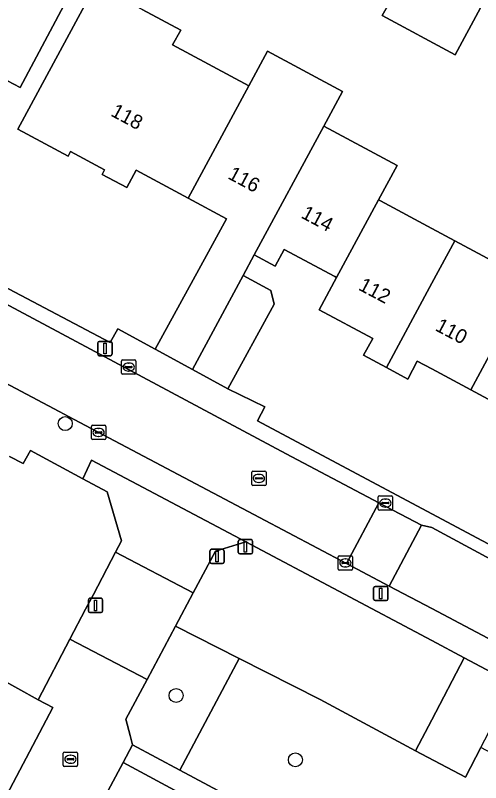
# Model space of a CAD drawing. Extents: x 158455 to 159797, y 387218 to 388672.
# Drawn here: x 159470.8 to 159503.4, y 388434.5 to 388488.3 of the extents above; entities that cross this region are included whole.
import ezdxf

# ---------------------------------------------------------------- set-up
doc = ezdxf.new("R2010")
doc.units = 0
for name, color, linetype in [('IMGEO_Afsluitpaal', 7, 'Continuous'), ('IMGEO_Boom', 7, 'Continuous'), ('IMGEO_Erf', 7, 'Continuous'), ('IMGEO_Groenvoorziening', 7, 'Continuous'), ('IMGEO_Kolk', 7, 'Continuous'), ('IMGEO_Lichtmast', 7, 'Continuous'), ('IMGEO_Pand', 7, 'Continuous'), ('IMGEO_Pand_nummerreeks', 7, 'Continuous'), ('IMGEO_Parkeervlak_open', 7, 'Continuous'), ('IMGEO_Rijbaan_lokaal_open', 7, 'Continuous'), ('IMGEO_Rioolput', 7, 'Continuous'), ('IMGEO_Voetpad_halfverhard', 7, 'Continuous'), ('IMGEO_Voetpad_open', 7, 'Continuous')]:
    doc.layers.add(name, color=color, linetype=linetype)

msp = doc.modelspace()

# ---------------------------------------------------------------- linework, layer by layer
at = {"layer": 'IMGEO_Afsluitpaal'}
for p, q in [((159486.447, 388450.626), (159486.447, 388451.426)), ((159486.447, 388451.426), (159486.447, 388450.626)), ((159486.547, 388451.526), (159487.337, 388451.526)), ((159487.337, 388451.526), (159486.547, 388451.526)), ((159487.437, 388451.426), (159487.437, 388450.626)), ((159487.437, 388450.626), (159487.437, 388451.426)), ((159484.457, 388449.944), (159484.457, 388450.744)), ((159484.457, 388450.744), (159484.457, 388449.944)), ((159484.557, 388450.844), (159485.347, 388450.844)), ((159485.347, 388450.844), (159484.557, 388450.844)), ((159485.447, 388450.744), (159485.447, 388449.944)), ((159485.447, 388449.944), (159485.447, 388450.744)), ((159487.337, 388450.526), (159486.547, 388450.526)), ((159486.547, 388450.526), (159487.337, 388450.526)), ((159485.347, 388449.844), (159484.557, 388449.844)), ((159484.557, 388449.844), (159485.347, 388449.844))]:
    msp.add_line(p, q, dxfattribs=at)
for points in [[(159486.867, 388451.401), (159487.017, 388451.401), (159487.017, 388450.651), (159486.867, 388450.651), (159486.867, 388451.401)], [(159484.877, 388450.719), (159485.027, 388450.719), (159485.027, 388449.969), (159484.877, 388449.969), (159484.877, 388450.719)]]:
    msp.add_lwpolyline(points, dxfattribs=at)
for centre, start, end in [((159486.547, 388451.426), 90, 180), ((159486.547, 388451.426), 90, 180), ((159487.337, 388451.426), 0, 90), ((159487.337, 388451.426), 360, 90), ((159484.557, 388450.744), 90, 180), ((159484.557, 388450.744), 90, 180), ((159485.347, 388450.744), 0, 90), ((159485.347, 388450.744), 360, 90), ((159486.547, 388450.626), 180, 270), ((159486.547, 388450.626), 180, 270), ((159487.337, 388450.626), 270, 0), ((159487.337, 388450.626), 270, 0), ((159484.557, 388449.944), 180, 270), ((159484.557, 388449.944), 180, 270), ((159485.347, 388449.944), 270, 0), ((159485.347, 388449.944), 270, 0)]:
    msp.add_arc(centre, 0.1, start, end, dxfattribs=at)
at = {"layer": 'IMGEO_Boom'}
for centre in [(159474.322, 388459.663), (159482.086, 388440.589), (159490.443, 388436.072)]:
    msp.add_circle(centre, 0.489, dxfattribs=at)
at = {"layer": 'IMGEO_Erf'}
for points in [[(159478.239, 388496.571), (159471.174, 388483.241), (159466.695, 388485.585), (159465.403, 388483.136), (159464.139, 388480.739), (159463.569, 388479.658), (159462.004, 388476.697), (159461.415, 388475.574), (159462.008, 388473.502), (159477.471, 388465.348), (159477.998, 388466.315), (159480.632, 388464.879), (159484.219, 388471.46), (159485.621, 388474.034), (159482.942, 388475.476), (159479.285, 388477.445), (159478.625, 388476.218), (159476.897, 388477.148), (159477.072, 388477.474), (159474.695, 388478.754), (159474.52, 388478.428), (159471.007, 388480.32), (159476.473, 388490.47)], [(159479.717, 388488.723), (159482.408, 388487.274), (159481.847, 388486.233), (159487.188, 388483.358), (159488.495, 388485.784), (159493.734, 388482.962), (159492.428, 388480.537), (159497.57, 388477.77), (159496.274, 388475.364), (159496.401, 388475.295), (159500, 388473.357), (159501.609, 388472.491), (159506.849, 388469.67)], [(159506.417, 388460.042), (159502.731, 388462.026), (159500, 388463.496), (159498.987, 388464.041), (159498.315, 388462.792), (159496.819, 388463.598), (159495.226, 388464.455), (159495.861, 388465.633), (159492.117, 388467.649), (159493.334, 388469.907), (159493.206, 388469.976), (159489.658, 388471.885), (159489.028, 388470.713), (159487.561, 388471.503), (159486.784, 388470.062), (159488.723, 388469.005), (159488.952, 388468.05), (159485.714, 388462.109), (159488.313, 388460.832), (159487.794, 388459.861), (159500, 388453.343), (159510.651, 388447.656)], [(159469.548, 388441.868), (159472.419, 388440.297), (159474.649, 388444.544), (159475.75, 388446.64), (159476.292, 388447.672), (159477.853, 388450.645), (159478.274, 388451.447), (159477.258, 388454.868), (159475.56, 388455.789), (159471.89, 388457.779), (159471.377, 388456.866), (159470.424, 388457.354)]]:
    msp.add_lwpolyline(points, dxfattribs=at)
msp.add_lwpolyline([(159496.53, 388488.289), (159498.361, 388491.555), (159503.41, 388488.824), (159501.629, 388485.531)], close=True, dxfattribs=at)
at = {"layer": 'IMGEO_Groenvoorziening'}
for points in [[(159498.867, 388436.701), (159500, 388438.883), (159502.265, 388443.243), (159500, 388444.445), (159486.969, 388451.359), (159484.845, 388450.715), (159483.289, 388447.791), (159482.047, 388445.456), (159486.505, 388443.189), (159492.172, 388440.307)], [(159486.505, 388443.189), (159482.047, 388445.456), (159480.053, 388441.708), (159478.576, 388438.931), (159478.864, 388437.783), (159479.026, 388437.134), (159482.339, 388435.358)], [(159503.435, 388436.943), (159505.757, 388441.385), (159502.265, 388443.243), (159500, 388438.883), (159498.867, 388436.701), (159502.352, 388434.872)]]:
    msp.add_lwpolyline(points, close=True, dxfattribs=at)
for points in [[(159516.464, 388430.006), (159503.435, 388436.943), (159502.352, 388434.872), (159498.867, 388436.701), (159492.172, 388440.307), (159486.505, 388443.189), (159482.339, 388435.358), (159499.775, 388426.013), (159516.659, 388416.964)], [(159483.343, 388366.701), (159498.902, 388395.333), (159511.272, 388418.128), (159500, 388424.216), (159478.368, 388435.9), (159469.456, 388419.239), (159467.831, 388418.738), (159456.061, 388396.668), (159454.103, 388395.354), (159448.127, 388384.404), (159450.857, 388373.653)]]:
    msp.add_lwpolyline(points, dxfattribs=at)
at = {"layer": 'IMGEO_Kolk'}
for p, q in [((159478.268, 388463.201), (159478.268, 388464.053)), ((159478.343, 388464.127), (159479.195, 388464.127)), ((159478.527, 388463.621), (159478.527, 388463.633)), ((159478.57, 388463.67), (159478.968, 388463.67)), ((159478.756, 388463.907), (159478.781, 388463.907)), ((159479.011, 388463.633), (159479.011, 388463.621)), ((159479.269, 388464.053), (159479.269, 388463.201)), ((159479.195, 388463.127), (159478.343, 388463.127)), ((159478.965, 388463.584), (159478.567, 388463.584)), ((159478.779, 388463.347), (159478.754, 388463.347)), ((159476.155, 388458.619), (159476.155, 388459.471)), ((159476.23, 388459.545), (159477.082, 388459.545)), ((159476.643, 388459.325), (159476.668, 388459.325)), ((159477.156, 388459.471), (159477.156, 388458.619)), ((159476.414, 388459.039), (159476.414, 388459.051)), ((159476.852, 388459.002), (159476.454, 388459.002)), ((159476.457, 388459.088), (159476.855, 388459.088)), ((159476.898, 388459.051), (159476.898, 388459.039)), ((159477.082, 388458.545), (159476.23, 388458.545)), ((159476.666, 388458.765), (159476.641, 388458.765)), ((159496.251, 388453.665), (159496.251, 388454.517)), ((159496.326, 388454.591), (159497.178, 388454.591)), ((159497.252, 388454.517), (159497.252, 388453.665)), ((159496.51, 388454.085), (159496.51, 388454.097)), ((159496.948, 388454.048), (159496.55, 388454.048)), ((159496.553, 388454.134), (159496.951, 388454.134)), ((159496.739, 388454.371), (159496.764, 388454.371)), ((159496.994, 388454.097), (159496.994, 388454.085)), ((159497.178, 388453.591), (159496.326, 388453.591)), ((159496.762, 388453.811), (159496.737, 388453.811)), ((159493.448, 388449.461), (159493.448, 388450.313)), ((159493.523, 388450.387), (159494.375, 388450.387)), ((159493.936, 388450.167), (159493.961, 388450.167)), ((159494.449, 388450.313), (159494.449, 388449.461)), ((159493.707, 388449.881), (159493.707, 388449.893)), ((159494.145, 388449.844), (159493.747, 388449.844)), ((159493.75, 388449.93), (159494.148, 388449.93)), ((159494.191, 388449.893), (159494.191, 388449.881)), ((159494.375, 388449.387), (159493.523, 388449.387)), ((159493.959, 388449.607), (159493.934, 388449.607)), ((159474.185, 388435.694), (159474.185, 388436.546)), ((159474.26, 388436.62), (159475.112, 388436.62)), ((159474.673, 388436.4), (159474.698, 388436.4)), ((159475.186, 388436.546), (159475.186, 388435.694)), ((159474.444, 388436.114), (159474.444, 388436.126)), ((159474.882, 388436.077), (159474.484, 388436.077)), ((159474.487, 388436.163), (159474.885, 388436.163)), ((159474.696, 388435.84), (159474.671, 388435.84)), ((159474.928, 388436.126), (159474.928, 388436.114)), ((159475.112, 388435.62), (159474.26, 388435.62))]:
    msp.add_line(p, q, dxfattribs=at)
for points in [[(159478.268, 388463.201), (159478.268, 388464.053)], [(159478.343, 388464.127), (159479.195, 388464.127)], [(159479.269, 388464.053), (159479.269, 388463.201)], [(159479.195, 388463.127), (159478.343, 388463.127)], [(159476.155, 388458.619), (159476.155, 388459.471)], [(159476.23, 388459.545), (159477.082, 388459.545)], [(159477.156, 388459.471), (159477.156, 388458.619)], [(159477.082, 388458.545), (159476.23, 388458.545)], [(159496.251, 388453.665), (159496.251, 388454.517)], [(159496.326, 388454.591), (159497.178, 388454.591)], [(159497.252, 388454.517), (159497.252, 388453.665)], [(159497.178, 388453.591), (159496.326, 388453.591)], [(159493.448, 388449.461), (159493.448, 388450.313)], [(159493.523, 388450.387), (159494.375, 388450.387)], [(159494.449, 388450.313), (159494.449, 388449.461)], [(159494.375, 388449.387), (159493.523, 388449.387)], [(159474.185, 388435.694), (159474.185, 388436.546)], [(159474.26, 388436.62), (159475.112, 388436.62)], [(159475.186, 388436.546), (159475.186, 388435.694)], [(159475.112, 388435.62), (159474.26, 388435.62)]]:
    msp.add_lwpolyline(points, dxfattribs=at)
for centre, radius, start, end in [((159478.345, 388464.051), 0.0765, 91.552, 178.448), ((159478.345, 388464.051), 0.0765, 91.552, 178.448), ((159478.567, 388463.63), 0.0403, 85.8775, 175.7526), ((159478.972, 388463.632), 0.0386, 1.7309, 96.639), ((159479.193, 388464.051), 0.0765, 1.552, 88.448), ((159479.193, 388464.051), 0.0765, 1.552, 88.448), ((159478.345, 388463.203), 0.0765, 181.552, 268.448), ((159478.345, 388463.203), 0.0765, 181.552, 268.448), ((159478.564, 388463.62), 0.0366, 178.938, 274.7102), ((159478.968, 388463.627), 0.043, 264.8664, 352.4533), ((159479.193, 388463.203), 0.0765, 271.552, 358.448), ((159479.193, 388463.203), 0.0765, 271.552, 358.448), ((159476.232, 388459.469), 0.0765, 91.552, 178.448), ((159476.232, 388459.469), 0.0765, 91.552, 178.448), ((159477.08, 388459.469), 0.0765, 1.552, 88.448), ((159477.08, 388459.469), 0.0765, 1.552, 88.448), ((159476.454, 388459.048), 0.0403, 85.8775, 175.7526), ((159476.451, 388459.038), 0.0366, 178.938, 274.7102), ((159476.855, 388459.045), 0.043, 264.8664, 352.4533), ((159476.859, 388459.05), 0.0386, 1.7309, 96.639), ((159476.232, 388458.621), 0.0765, 181.552, 268.448), ((159476.232, 388458.621), 0.0765, 181.552, 268.448), ((159477.08, 388458.621), 0.0765, 271.552, 358.448), ((159477.08, 388458.621), 0.0765, 271.552, 358.448), ((159496.328, 388454.515), 0.0765, 91.552, 178.448), ((159496.328, 388454.515), 0.0765, 91.552, 178.448), ((159497.176, 388454.515), 0.0765, 1.552, 88.448), ((159497.176, 388454.515), 0.0765, 1.552, 88.448), ((159496.55, 388454.094), 0.0403, 85.8775, 175.7526), ((159496.547, 388454.084), 0.0366, 178.938, 274.7102), ((159496.951, 388454.091), 0.043, 264.8664, 352.4533), ((159496.955, 388454.096), 0.0386, 1.7309, 96.639), ((159496.328, 388453.667), 0.0765, 181.552, 268.448), ((159496.328, 388453.667), 0.0765, 181.552, 268.448), ((159497.176, 388453.667), 0.0765, 271.552, 358.448), ((159497.176, 388453.667), 0.0765, 271.552, 358.448), ((159493.525, 388450.311), 0.0765, 91.552, 178.448), ((159493.525, 388450.311), 0.0765, 91.552, 178.448), ((159494.373, 388450.311), 0.0765, 1.552, 88.448), ((159494.373, 388450.311), 0.0765, 1.552, 88.448), ((159493.747, 388449.89), 0.0403, 85.8775, 175.7526), ((159493.744, 388449.88), 0.0366, 178.938, 274.7102), ((159494.148, 388449.887), 0.043, 264.8664, 352.4533), ((159494.152, 388449.892), 0.0386, 1.7309, 96.639), ((159493.525, 388449.463), 0.0765, 181.552, 268.448), ((159493.525, 388449.463), 0.0765, 181.552, 268.448), ((159494.373, 388449.463), 0.0765, 271.552, 358.448), ((159494.373, 388449.463), 0.0765, 271.552, 358.448), ((159474.262, 388436.544), 0.0765, 91.552, 178.448), ((159474.262, 388436.544), 0.0765, 91.552, 178.448), ((159475.11, 388436.544), 0.0765, 1.552, 88.448), ((159475.11, 388436.544), 0.0765, 1.552, 88.448), ((159474.262, 388435.696), 0.0765, 181.552, 268.448), ((159474.262, 388435.696), 0.0765, 181.552, 268.448), ((159474.484, 388436.123), 0.0403, 85.8775, 175.7526), ((159474.481, 388436.113), 0.0366, 178.938, 274.7102), ((159474.885, 388436.12), 0.043, 264.8664, 352.4533), ((159474.889, 388436.125), 0.0386, 1.7309, 96.639), ((159475.11, 388435.696), 0.0765, 271.552, 358.448), ((159475.11, 388435.696), 0.0765, 271.552, 358.448)]:
    msp.add_arc(centre, radius, start, end, dxfattribs=at)
for centre, major_axis, ratio, start_param, end_param in [((159478.755, 388463.627), (-0.387, 0.002), 0.722429, 4.712389, 7.853982), ((159478.78, 388463.627), (-0.39, 0.002), 0.717154, 1.570796, 4.712389), ((159476.642, 388459.045), (-0.387, 0.002), 0.722429, 4.712389, 7.853982), ((159476.667, 388459.045), (-0.39, 0.002), 0.717154, 1.570796, 4.712389), ((159496.738, 388454.091), (-0.387, 0.002), 0.722429, 4.712389, 7.853982), ((159496.763, 388454.091), (-0.39, 0.002), 0.717154, 1.570796, 4.712389), ((159493.935, 388449.887), (-0.387, 0.002), 0.722429, 4.712389, 7.853982), ((159493.96, 388449.887), (-0.39, 0.002), 0.717154, 1.570796, 4.712389), ((159474.672, 388436.12), (-0.387, 0.002), 0.722429, 4.712389, 7.853982), ((159474.697, 388436.12), (-0.39, 0.002), 0.717154, 1.570796, 4.712389)]:
    msp.add_ellipse(centre, major_axis=major_axis, ratio=ratio, start_param=start_param, end_param=end_param, dxfattribs=at)
at = {"layer": 'IMGEO_Lichtmast'}
for p, q in [((159476.609, 388464.527), (159476.609, 388465.327)), ((159476.609, 388465.327), (159476.609, 388464.527)), ((159476.709, 388465.427), (159477.499, 388465.427)), ((159477.499, 388465.427), (159476.709, 388465.427)), ((159477.599, 388465.327), (159477.599, 388464.527)), ((159477.599, 388464.527), (159477.599, 388465.327)), ((159477.499, 388464.427), (159476.709, 388464.427)), ((159476.709, 388464.427), (159477.499, 388464.427)), ((159495.927, 388447.348), (159495.927, 388448.148)), ((159495.927, 388448.148), (159495.927, 388447.348)), ((159496.027, 388448.248), (159496.817, 388448.248)), ((159496.817, 388448.248), (159496.027, 388448.248)), ((159496.917, 388448.148), (159496.917, 388447.348)), ((159496.917, 388447.348), (159496.917, 388448.148)), ((159475.949, 388446.507), (159475.949, 388447.307)), ((159475.949, 388447.307), (159475.949, 388446.507)), ((159476.049, 388447.407), (159476.839, 388447.407)), ((159476.839, 388447.407), (159476.049, 388447.407)), ((159476.939, 388447.307), (159476.939, 388446.507)), ((159476.939, 388446.507), (159476.939, 388447.307)), ((159496.817, 388447.248), (159496.027, 388447.248)), ((159496.027, 388447.248), (159496.817, 388447.248)), ((159476.839, 388446.407), (159476.049, 388446.407)), ((159476.049, 388446.407), (159476.839, 388446.407))]:
    msp.add_line(p, q, dxfattribs=at)
for points in [[(159477.029, 388465.302), (159477.179, 388465.302), (159477.179, 388464.552), (159477.029, 388464.552), (159477.029, 388465.302)], [(159496.347, 388448.123), (159496.497, 388448.123), (159496.497, 388447.373), (159496.347, 388447.373), (159496.347, 388448.123)], [(159476.369, 388447.282), (159476.519, 388447.282), (159476.519, 388446.532), (159476.369, 388446.532), (159476.369, 388447.282)]]:
    msp.add_lwpolyline(points, dxfattribs=at)
for centre, start, end in [((159476.709, 388465.327), 90, 180), ((159476.709, 388465.327), 90, 180), ((159477.499, 388465.327), 0, 90), ((159477.499, 388465.327), 360, 90), ((159476.709, 388464.527), 180, 270), ((159476.709, 388464.527), 180, 270), ((159477.499, 388464.527), 270, 0), ((159477.499, 388464.527), 270, 0), ((159496.027, 388448.148), 90, 180), ((159496.027, 388448.148), 90, 180), ((159496.817, 388448.148), 0, 90), ((159496.817, 388448.148), 360, 90), ((159476.049, 388447.307), 90, 180), ((159476.049, 388447.307), 90, 180), ((159476.839, 388447.307), 0, 90), ((159476.839, 388447.307), 360, 90), ((159496.027, 388447.348), 180, 270), ((159496.027, 388447.348), 180, 270), ((159496.817, 388447.348), 270, 0), ((159496.817, 388447.348), 270, 0), ((159476.049, 388446.507), 180, 270), ((159476.049, 388446.507), 180, 270), ((159476.839, 388446.507), 270, 0), ((159476.839, 388446.507), 270, 0)]:
    msp.add_arc(centre, 0.1, start, end, dxfattribs=at)
at = {"layer": 'IMGEO_Pand'}
for points in [[(159501.629, 388485.531), (159503.41, 388488.824), (159498.361, 388491.555), (159496.53, 388488.289)], [(159487.188, 388483.358), (159481.847, 388486.233), (159482.408, 388487.274), (159479.717, 388488.723), (159476.473, 388490.47), (159471.007, 388480.32), (159474.52, 388478.428), (159474.695, 388478.754), (159477.072, 388477.474), (159476.897, 388477.148), (159478.625, 388476.218), (159479.285, 388477.445), (159482.942, 388475.476)], [(159483.23, 388463.463), (159486.784, 388470.062), (159487.561, 388471.503), (159492.428, 388480.537), (159493.734, 388482.962), (159488.495, 388485.784), (159487.188, 388483.358), (159482.942, 388475.476), (159485.621, 388474.034), (159484.219, 388471.46), (159480.632, 388464.879)], [(159496.274, 388475.364), (159497.57, 388477.77), (159492.428, 388480.537), (159487.561, 388471.503), (159489.028, 388470.713), (159489.658, 388471.885), (159493.206, 388469.976), (159493.334, 388469.907)], [(159501.609, 388472.491), (159500, 388473.357), (159496.401, 388475.295), (159496.274, 388475.364), (159493.334, 388469.907), (159492.117, 388467.649), (159495.861, 388465.633), (159495.226, 388464.455), (159496.819, 388463.598), (159500, 388469.504)], [(159501.609, 388472.491), (159500, 388469.504), (159496.819, 388463.598), (159498.315, 388462.792), (159498.987, 388464.041), (159500, 388463.496), (159502.731, 388462.026), (159506.849, 388469.67)], [(159513.474, 388469.418), (159508.234, 388472.241), (159506.849, 388469.67), (159502.731, 388462.026), (159506.417, 388460.042), (159505.805, 388458.905), (159507.36, 388458.068)], [(159483.23, 388463.463), (159485.714, 388462.109), (159488.952, 388468.05), (159488.723, 388469.005), (159486.784, 388470.062)]]:
    msp.add_lwpolyline(points, close=True, dxfattribs=at)
at = {"layer": 'IMGEO_Parkeervlak_open'}
for points in [[(159478.239, 388496.571), (159478.708, 388497.455), (159479.967, 388499.833), (159479.661, 388500.002), (159475.49, 388502.299), (159466.695, 388485.585), (159471.174, 388483.241)], [(159465.765, 388425.191), (159473.441, 388439.738), (159472.419, 388440.297), (159469.548, 388441.868), (159463.188, 388429.814), (159461.873, 388427.322), (159464.716, 388425.765)]]:
    msp.add_lwpolyline(points, close=True, dxfattribs=at)
at = {"layer": 'IMGEO_Rijbaan_lokaal_open'}
for points in [[(159440.748, 388483.88), (159419.86, 388495.026), (159416.497, 388496.809), (159414.168, 388492.22), (159421.156, 388488.567), (159431.35, 388483.172), (159435.573, 388480.914), (159445.135, 388475.803), (159450.248, 388473.079), (159459.28, 388468.267), (159462.228, 388466.702), (159463.223, 388466.174), (159473.9, 388460.506), (159474.951, 388459.948), (159487.919, 388453.08), (159494.027, 388449.845), (159496.29, 388454.117), (159489.793, 388457.538), (159465.03, 388470.792)], [(159477.853, 388450.645), (159483.289, 388447.791), (159484.845, 388450.715), (159486.969, 388451.359), (159476.165, 388457.089), (159475.56, 388455.789), (159477.258, 388454.868), (159478.274, 388451.447)], [(159499.281, 388452.542), (159496.29, 388454.117), (159494.027, 388449.845), (159497.015, 388448.263)], [(159480.053, 388441.708), (159482.047, 388445.456), (159483.289, 388447.791), (159477.853, 388450.645), (159476.292, 388447.672), (159475.75, 388446.64), (159474.649, 388444.544)], [(159452.045, 388402.008), (159450.901, 388402.56), (159438.884, 388379.824), (159444.148, 388377.042), (159446.738, 388381.814), (159448.127, 388384.404), (159454.103, 388395.354), (159456.061, 388396.668), (159467.831, 388418.738), (159469.456, 388419.239), (159478.368, 388435.9), (159479.026, 388437.134), (159478.864, 388437.783), (159478.576, 388438.931), (159480.053, 388441.708), (159474.649, 388444.544), (159472.419, 388440.297), (159473.441, 388439.738), (159465.765, 388425.191), (159464.716, 388425.765), (159464.08, 388424.56)]]:
    msp.add_lwpolyline(points, close=True, dxfattribs=at)
msp.add_lwpolyline([(159529.94, 388436.205), (159500, 388452.369), (159499.281, 388452.542), (159497.015, 388448.263), (159500, 388446.682), (159527.777, 388431.967)], dxfattribs=at)
at = {"layer": 'IMGEO_Rioolput'}
for p, q in [((159487.387, 388455.397), (159487.387, 388456.249)), ((159487.462, 388456.323), (159488.314, 388456.323)), ((159487.875, 388456.103), (159487.9, 388456.103)), ((159488.388, 388456.249), (159488.388, 388455.397)), ((159487.646, 388455.817), (159487.646, 388455.829)), ((159488.084, 388455.78), (159487.686, 388455.78)), ((159487.689, 388455.866), (159488.087, 388455.866)), ((159488.13, 388455.829), (159488.13, 388455.817)), ((159488.314, 388455.323), (159487.462, 388455.323)), ((159487.898, 388455.543), (159487.873, 388455.543))]:
    msp.add_line(p, q, dxfattribs=at)
for points in [[(159487.387, 388455.397), (159487.387, 388456.249)], [(159487.462, 388456.323), (159488.314, 388456.323)], [(159488.388, 388456.249), (159488.388, 388455.397)], [(159488.314, 388455.323), (159487.462, 388455.323)]]:
    msp.add_lwpolyline(points, dxfattribs=at)
for centre, radius, start, end in [((159487.464, 388456.247), 0.0765, 91.552, 178.448), ((159487.464, 388456.247), 0.0765, 91.552, 178.448), ((159488.312, 388456.247), 0.0765, 1.552, 88.448), ((159488.312, 388456.247), 0.0765, 1.552, 88.448), ((159487.686, 388455.826), 0.0403, 85.8775, 175.7526), ((159487.683, 388455.816), 0.0366, 178.938, 274.7102), ((159488.087, 388455.823), 0.043, 264.8664, 352.4533), ((159488.091, 388455.828), 0.0386, 1.7309, 96.639), ((159487.464, 388455.399), 0.0765, 181.552, 268.448), ((159487.464, 388455.399), 0.0765, 181.552, 268.448), ((159488.312, 388455.399), 0.0765, 271.552, 358.448), ((159488.312, 388455.399), 0.0765, 271.552, 358.448)]:
    msp.add_arc(centre, radius, start, end, dxfattribs=at)
for centre, major_axis, ratio, start_param, end_param in [((159487.874, 388455.823), (-0.387, 0.002), 0.722429, 4.712389, 7.853982), ((159487.899, 388455.823), (-0.39, 0.002), 0.717154, 1.570796, 4.712389)]:
    msp.add_ellipse(centre, major_axis=major_axis, ratio=ratio, start_param=start_param, end_param=end_param, dxfattribs=at)
at = {"layer": 'IMGEO_Voetpad_halfverhard'}
msp.add_lwpolyline([(159499.775, 388426.013), (159482.339, 388435.358), (159479.026, 388437.134), (159478.368, 388435.9), (159500, 388424.216), (159511.272, 388418.128), (159512.148, 388417.655), (159512.287, 388417.58)], dxfattribs=at)
at = {"layer": 'IMGEO_Voetpad_open'}
for points in [[(159401.552, 388504.614), (159410.48, 388500), (159413.495, 388498.401), (159416.497, 388496.809), (159419.86, 388495.026), (159440.748, 388483.88), (159465.03, 388470.792), (159489.793, 388457.538), (159496.29, 388454.117), (159499.281, 388452.542), (159500, 388452.369), (159529.94, 388436.205)], [(159526.924, 388440.059), (159525.995, 388440.543), (159525.562, 388439.724), (159522.072, 388441.576), (159522.535, 388442.414), (159521.653, 388442.899), (159518.864, 388444.364), (159516.285, 388445.719), (159515.343, 388446.21), (159514.911, 388445.381), (159511.497, 388447.204), (159510.651, 388447.656), (159500, 388453.343), (159487.794, 388459.861), (159488.313, 388460.832), (159485.714, 388462.109), (159483.23, 388463.463), (159480.632, 388464.879), (159477.998, 388466.315), (159477.471, 388465.348), (159462.008, 388473.502), (159453.854, 388477.866), (159445.457, 388482.254), (159430.667, 388490.158)], [(159527.777, 388431.967), (159500, 388446.682), (159497.015, 388448.263), (159494.027, 388449.845), (159487.919, 388453.08), (159474.951, 388459.948), (159473.9, 388460.506), (159463.223, 388466.174), (159462.228, 388466.702), (159459.28, 388468.267), (159450.248, 388473.079), (159447.752, 388468.389), (159446.99, 388468.796), (159445.953, 388469.35), (159441.099, 388471.939), (159440.058, 388472.495), (159434.766, 388475.32), (159433.799, 388475.836), (159433.075, 388476.222), (159435.573, 388480.914), (159431.35, 388483.172), (159421.156, 388488.567)], [(159470.424, 388457.354), (159471.377, 388456.866), (159471.89, 388457.779), (159475.56, 388455.789), (159476.165, 388457.089), (159486.969, 388451.359), (159500, 388444.445), (159502.265, 388443.243), (159505.757, 388441.385), (159518.788, 388434.451), (159528.084, 388429.504)]]:
    msp.add_lwpolyline(points, dxfattribs=at)

# ---------------------------------------------------------------- texts
at = {"layer": 'IMGEO_Pand_nummerreeks'}
for s, rotation, p in [('118', 331.7589, (159477.443, 388481.289)), ('116', 331.8141, (159485.645, 388476.887)), ('114', 331.8162, (159490.777, 388474.137)), ('112', 332.0855, (159494.796, 388469.082)), ('110', 332.0837, (159500.17, 388466.234))]:
    msp.add_text(s, height=1, rotation=rotation, dxfattribs=at).set_placement(p)

doc.saveas('drawing.dxf')
